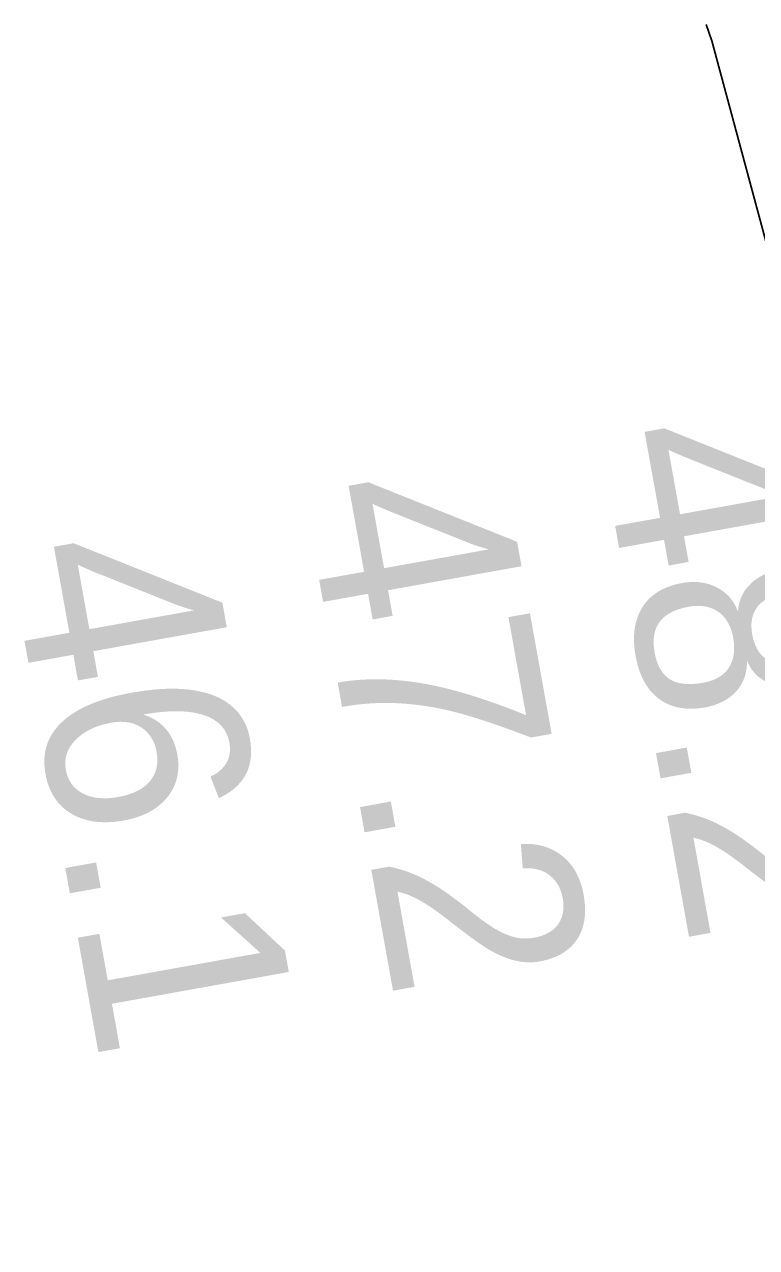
# Model space of a CAD drawing. Extents: x 3187622 to 3225504, y 800805 to 826213.
# Drawn here: x 3196772.1 to 3197015.4, y 820649.9 to 821056.5 of the extents above; entities that cross this region are included whole.
import ezdxf

# ---------------------------------------------------------------- set-up
doc = ezdxf.new("R2010")
doc.units = 0
doc.layers.add('V-RIVR-RANG', color=7, linetype='Continuous')
doc.layers.add('V-TOPO-MINR', color=7, linetype='Continuous')

msp = doc.modelspace()

# ---------------------------------------------------------------- linework, layer by layer
at = {"layer": 'V-TOPO-MINR'}
msp.add_lwpolyline([(3196998.681979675, 821056.4725252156), (3197000.5106442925, 821050.9850473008), (3197049.642783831, 820868.869784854), (3197056.638457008, 820843.4488940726), (3197063.8041792, 820818.0769553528), (3197071.224974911, 820792.7784447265), (3197078.815819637, 820767.5288861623), (3197205.547110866, 820353.5505325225)], dxfattribs=at)

# ---------------------------------------------------------------- texts
at = {"layer": 'V-RIVR-RANG'}
for s, p in [('48.2', (3196962.9149449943, 820920.3824533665)), ('47.2', (3196864.535944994, 820902.4514533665)), ('46.1', (3196766.576870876, 820882.1828718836))]:
    msp.add_text(s, height=67, rotation=280.1883257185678, dxfattribs=at).set_placement(p)

doc.saveas('drawing.dxf')
